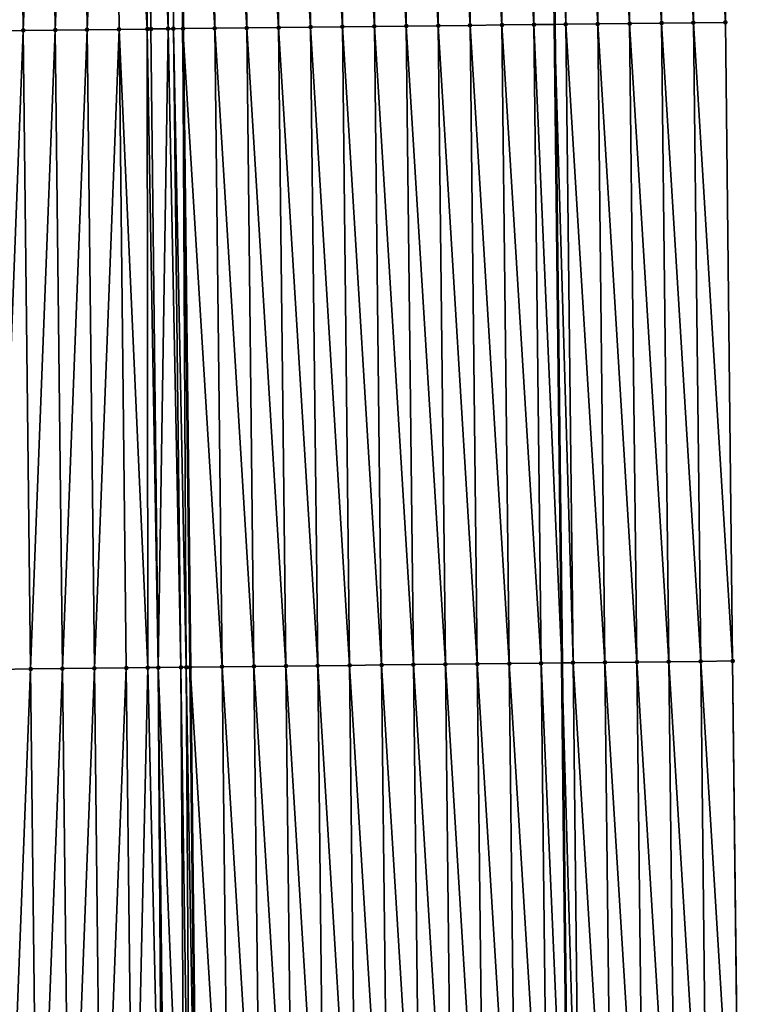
# Model space of a CAD drawing. Header units: feet. Extents: x 2007189 to 2022806, y 818621 to 837694.
# Tile 424 of 656: x 2011373 to 2011396, y 829157 to 829188. Entities that reach past the tile are written whole.
import ezdxf

# ---------------------------------------------------------------- set-up
doc = ezdxf.new("R2010")
doc.units = ezdxf.units.FT
doc.header["$MEASUREMENT"] = 0
for name, color, linetype, lineweight in [('EP_Travel Lane', 172, 'Continuous', 53), ('Road Shots', 141, 'Continuous', 100), ('Road X-Section', 40, 'Continuous', 13), ('STRIPING', 60, 'Continuous', 53)]:
    doc.layers.add(name, color=color, linetype=linetype, lineweight=lineweight)
doc.layers.add('I-77-MM17-21_SB-Surface-Border', color=7, linetype='Continuous')
doc.layers.add('I-77-MM17-21_SB-Surface-TIN', color=7, linetype='Continuous')

msp = doc.modelspace()

# ---------------------------------------------------------------- linework, layer by layer
at = {"layer": 'EP_Travel Lane'}
msp.add_polyline3d([(2011385.86308872, 829507.3101965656, 319.9160782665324), (2011386.033807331, 829487.3112186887, 319.8054262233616), (2011386.204525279, 829467.3123183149, 319.6819733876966), (2011386.375243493, 829447.3133869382, 319.5636536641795), (2011386.596059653, 829427.3327531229, 319.4344477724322), (2011386.823191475, 829407.3343709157, 319.3194434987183), (2011387.050322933, 829387.3360208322, 319.1988913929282), (2011387.277454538, 829367.3376577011, 319.0805946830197), (2011387.504585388, 829347.339361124, 318.9508597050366), (2011387.731716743, 829327.3410201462, 318.8287411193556), (2011387.958849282, 829307.3425748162, 318.7245848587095), (2011388.185980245, 829287.3442682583, 318.5965559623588), (2011388.413111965, 829267.3458950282, 318.4799965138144), (2011388.640244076, 829247.3474874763, 318.3693413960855), (2011388.866874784, 829227.3558490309, 318.2574509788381), (2011389.093531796, 829207.3574781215, 318.1399491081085), (2011389.320189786, 829187.359020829, 318.0367178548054), (2011389.54684707, 829167.360625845, 317.9232186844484), (2011389.773503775, 829147.3622819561, 317.8012910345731), (2011390.000159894, 829127.3639897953, 317.6708094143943), (2011390.22681721, 829107.3655919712, 317.5577578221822), (2011390.453472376, 829087.367383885, 317.4134179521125), (2011390.680128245, 829067.3691138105, 317.2793139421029)], dxfattribs=at)
at = {"layer": 'I-77-MM17-21_SB-Surface-Border', "color": 3, "linetype": 'Continuous', "lineweight": -3}
msp.add_polyline3d([(2011390.258485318, 829507.3529218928, 319.7774267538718), (2011391.449008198, 829487.3640178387, 319.6080889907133), (2011391.63957944, 829467.3652740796, 319.4900022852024), (2011392.830102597, 829447.3763409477, 319.3254601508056), (2011393.043861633, 829427.4040267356, 319.198285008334), (2011393.260665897, 829407.4054809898, 319.0921575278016), (2011392.477531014, 829387.3959016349, 319.0192415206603), (2011392.694334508, 829367.3974268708, 318.9008873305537), (2011392.9111378, 829347.3989708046, 318.7793318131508), (2011393.127941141, 829327.4005102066, 318.6585254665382), (2011393.344744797, 829307.4020204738, 318.5427462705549), (2011393.561547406, 829287.4036274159, 318.410336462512), (2011393.778350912, 829267.4051515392, 318.2921736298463), (2011392.995216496, 829247.3955291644, 318.2266741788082), (2011394.220631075, 829227.4176077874, 318.0792442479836), (2011394.447288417, 829207.4192134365, 317.9656011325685), (2011394.673946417, 829187.420760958, 317.8615759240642), (2011394.900603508, 829167.4223886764, 317.7443360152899), (2011395.127259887, 829147.4240791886, 317.6167378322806), (2011395.353916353, 829127.4257620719, 317.4903688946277), (2011395.580572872, 829107.4274402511, 317.3647759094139), (2011394.807296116, 829087.417564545, 317.2756272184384), (2011395.033951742, 829067.4193215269, 317.1370634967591)], dxfattribs=at)
at = {"layer": 'I-77-MM17-21_SB-Surface-TIN', "color": 128, "linetype": 'Continuous', "lineweight": -3}
for points in [[(2011387.674410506, 829187.3401465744, 318.0732295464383), (2011387.447752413, 829207.3386071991, 318.1759110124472), (2011386.447817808, 829207.3271706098, 318.1929916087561)], [(2011388.674344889, 829187.3516028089, 318.0529082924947), (2011388.447686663, 829207.3500752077, 318.1536475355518), (2011387.447752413, 829207.3386071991, 318.1759110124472)], [(2011387.674410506, 829187.3401465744, 318.0732295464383), (2011388.674344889, 829187.3516028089, 318.0529082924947), (2011387.447752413, 829207.3386071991, 318.1759110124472)], [(2011388.447686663, 829207.3500752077, 318.1536475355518), (2011389.320189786, 829187.359020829, 318.0367178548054), (2011389.093531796, 829207.3574781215, 318.1399491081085)], [(2011388.674344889, 829187.3516028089, 318.0529082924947), (2011389.320189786, 829187.359020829, 318.0367178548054), (2011388.447686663, 829207.3500752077, 318.1536475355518)], [(2011389.674278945, 829187.3630878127, 318.02784132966), (2011389.447620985, 829207.3615368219, 318.1324388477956), (2011389.093531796, 829207.3574781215, 318.1399491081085)], [(2011389.674278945, 829187.3630878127, 318.02784132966), (2011389.093531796, 829207.3574781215, 318.1399491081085), (2011389.320189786, 829187.359020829, 318.0367178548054)], [(2011390.674211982, 829187.3746628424, 317.9879238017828), (2011390.447555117, 829207.3730151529, 318.1084725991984), (2011389.447620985, 829207.3615368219, 318.1324388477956)], [(2011389.674278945, 829187.3630878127, 318.02784132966), (2011390.674211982, 829187.3746628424, 317.9879238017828), (2011389.447620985, 829207.3615368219, 318.1324388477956)], [(2011391.674146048, 829187.3861469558, 317.963003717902), (2011391.447488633, 829207.3845478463, 318.0755388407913), (2011390.447555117, 829207.3730151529, 318.1084725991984)], [(2011390.674211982, 829187.3746628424, 317.9879238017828), (2011391.674146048, 829187.3861469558, 317.963003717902), (2011390.447555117, 829207.3730151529, 318.1084725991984)], [(2011392.674079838, 829187.3976555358, 317.9340476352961), (2011392.447422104, 829207.3960845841, 318.0419378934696), (2011391.447488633, 829207.3845478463, 318.0755388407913)], [(2011391.674146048, 829187.3861469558, 317.963003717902), (2011392.674079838, 829187.3976555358, 317.9340476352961), (2011391.447488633, 829207.3845478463, 318.0755388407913)], [(2011393.67401297, 829187.4092221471, 317.8955188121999), (2011393.447355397, 829207.4076369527, 318.0057585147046), (2011392.447422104, 829207.3960845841, 318.0419378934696)], [(2011392.674079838, 829187.3976555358, 317.9340476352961), (2011393.67401297, 829187.4092221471, 317.8955188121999), (2011392.447422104, 829207.3960845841, 318.0419378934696)], [(2011394.673946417, 829187.420760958, 317.8615759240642), (2011394.447288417, 829207.4192134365, 317.9656011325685), (2011393.447355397, 829207.4076369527, 318.0057585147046)], [(2011393.67401297, 829187.4092221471, 317.8955188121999), (2011394.673946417, 829187.420760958, 317.8615759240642), (2011393.447355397, 829207.4076369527, 318.0057585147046)], [(2011371.675438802, 829187.1587508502, 318.0842843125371), (2011372.675375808, 829187.169975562, 318.1021546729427), (2011372.448718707, 829207.1683487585, 318.2192582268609)], [(2011372.675375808, 829187.169975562, 318.1021546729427), (2011373.448655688, 829207.1795757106, 318.2367590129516), (2011372.448718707, 829207.1683487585, 318.2192582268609)], [(2011372.675375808, 829187.169975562, 318.1021546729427), (2011373.675312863, 829187.181196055, 318.1207209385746), (2011373.448655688, 829207.1795757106, 318.2367590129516)], [(2011373.675312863, 829187.181196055, 318.1207209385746), (2011374.448592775, 829207.1907934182, 318.2557847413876), (2011373.448655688, 829207.1795757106, 318.2367590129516)], [(2011373.675312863, 829187.181196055, 318.1207209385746), (2011374.675249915, 829187.1924167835, 318.1392483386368), (2011374.448592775, 829207.1907934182, 318.2557847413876)], [(2011374.675249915, 829187.1924167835, 318.1392483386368), (2011375.448529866, 829207.2020106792, 318.274884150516), (2011374.448592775, 829207.1907934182, 318.2557847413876)], [(2011374.675249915, 829187.1924167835, 318.1392483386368), (2011375.67518696, 829187.2036381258, 318.157674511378), (2011375.448529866, 829207.2020106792, 318.274884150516)], [(2011376.561610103, 829187.2135974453, 318.1720568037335), (2011376.448466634, 829207.2132564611, 318.2892788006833), (2011375.448529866, 829207.2020106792, 318.274884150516)], [(2011375.67518696, 829187.2036381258, 318.157674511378), (2011376.561610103, 829187.2135974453, 318.1720568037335), (2011375.448529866, 829207.2020106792, 318.274884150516)], [(2011376.675123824, 829187.2148754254, 318.1734683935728), (2011376.47697721, 829207.2135775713, 318.2896123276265), (2011376.448466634, 829207.2132564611, 318.2892788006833)], [(2011376.561610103, 829187.2135974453, 318.1720568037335), (2011376.675123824, 829187.2148754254, 318.1734683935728), (2011376.448466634, 829207.2132564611, 318.2892788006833)], [(2011377.210806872, 829187.2209228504, 318.1774078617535), (2011377.235405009, 829207.222145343, 318.294243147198), (2011376.47697721, 829207.2135775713, 318.2896123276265)], [(2011376.675123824, 829187.2148754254, 318.1734683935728), (2011377.210806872, 829187.2209228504, 318.1774078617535), (2011376.47697721, 829207.2135775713, 318.2896123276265)], [(2011377.210806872, 829187.2209228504, 318.1774078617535), (2011377.377939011, 829187.2228156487, 318.177645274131), (2011377.235405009, 829207.222145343, 318.294243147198)], [(2011377.235405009, 829207.222145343, 318.294243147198), (2011377.675052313, 829187.226187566, 318.1769025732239), (2011377.372919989, 829207.223703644, 318.2942864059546)], [(2011377.377939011, 829187.2228156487, 318.177645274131), (2011377.675052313, 829187.226187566, 318.1769025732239), (2011377.235405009, 829207.222145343, 318.294243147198)], [(2011377.372919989, 829207.223703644, 318.2942864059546), (2011377.675052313, 829187.226187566, 318.1769025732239), (2011377.448395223, 829207.2245597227, 318.2941776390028)], [(2011378.674994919, 829187.2375823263, 318.1667360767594), (2011378.448337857, 829207.2359520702, 318.2844091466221), (2011377.448395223, 829207.2245597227, 318.2941776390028)], [(2011378.674994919, 829187.2375823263, 318.1667360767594), (2011377.448395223, 829207.2245597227, 318.2941776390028), (2011377.675052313, 829187.226187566, 318.1769025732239)], [(2011379.674929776, 829187.2489967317, 318.153314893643), (2011379.448272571, 829207.247379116, 318.2689027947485), (2011378.448337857, 829207.2359520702, 318.2844091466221)], [(2011378.674994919, 829187.2375823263, 318.1667360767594), (2011379.674929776, 829187.2489967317, 318.153314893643), (2011378.448337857, 829207.2359520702, 318.2844091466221)], [(2011380.674864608, 829187.2604133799, 318.1395237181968), (2011380.448207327, 829207.258802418, 318.254014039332), (2011379.448272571, 829207.247379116, 318.2689027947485)], [(2011379.674929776, 829187.2489967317, 318.153314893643), (2011380.674864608, 829187.2604133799, 318.1395237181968), (2011379.448272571, 829207.247379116, 318.2689027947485)], [(2011381.674799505, 829187.2718242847, 318.1266799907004), (2011381.448142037, 829207.2702297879, 318.238454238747), (2011380.448207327, 829207.258802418, 318.254014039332)], [(2011380.674864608, 829187.2604133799, 318.1395237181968), (2011381.674799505, 829187.2718242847, 318.1266799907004), (2011380.448207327, 829207.258802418, 318.254014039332)], [(2011382.674734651, 829187.2832131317, 318.1174748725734), (2011382.448077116, 829207.2816245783, 318.2282687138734), (2011381.448142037, 829207.2702297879, 318.238454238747)], [(2011381.674799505, 829187.2718242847, 318.1266799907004), (2011382.674734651, 829187.2832131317, 318.1174748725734), (2011381.448142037, 829207.2702297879, 318.238454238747)], [(2011383.674669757, 829187.2946055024, 318.1076884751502), (2011383.448012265, 829207.2930132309, 318.2190956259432), (2011382.448077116, 829207.2816245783, 318.2282687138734)], [(2011382.674734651, 829187.2832131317, 318.1174748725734), (2011383.674669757, 829187.2946055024, 318.1076884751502), (2011382.448077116, 829207.2816245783, 318.2282687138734)], [(2011384.674605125, 829187.3059748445, 318.1017008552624), (2011384.447947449, 829207.3043987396, 318.2104412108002), (2011383.448012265, 829207.2930132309, 318.2190956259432)], [(2011383.674669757, 829187.2946055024, 318.1076884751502), (2011384.674605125, 829187.3059748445, 318.1017008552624), (2011383.448012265, 829207.2930132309, 318.2190956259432)], [(2011385.674540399, 829187.3173524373, 318.0943522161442), (2011385.447882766, 829207.3157725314, 318.2037195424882), (2011384.447947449, 829207.3043987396, 318.2104412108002)], [(2011384.674605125, 829187.3059748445, 318.1017008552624), (2011385.674540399, 829187.3173524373, 318.0943522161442), (2011384.447947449, 829207.3043987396, 318.2104412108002)], [(2011386.674475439, 829187.3287506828, 318.083596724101), (2011386.447817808, 829207.3271706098, 318.1929916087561), (2011385.447882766, 829207.3157725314, 318.2037195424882)], [(2011385.674540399, 829187.3173524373, 318.0943522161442), (2011386.674475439, 829187.3287506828, 318.083596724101), (2011385.447882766, 829207.3157725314, 318.2037195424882)], [(2011386.674475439, 829187.3287506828, 318.083596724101), (2011387.674410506, 829187.3401465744, 318.0732295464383), (2011386.447817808, 829207.3271706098, 318.1929916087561)], [(2011383.901327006, 829167.2962193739, 317.9927243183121), (2011383.674669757, 829187.2946055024, 318.1076884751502), (2011382.674734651, 829187.2832131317, 318.1174748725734)], [(2011384.901262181, 829167.3076056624, 317.9839420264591), (2011384.674605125, 829187.3059748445, 318.1017008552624), (2011383.674669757, 829187.2946055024, 318.1076884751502)], [(2011383.901327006, 829167.2962193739, 317.9927243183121), (2011384.901262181, 829167.3076056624, 317.9839420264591), (2011383.674669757, 829187.2946055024, 318.1076884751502)], [(2011385.901197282, 829167.3189984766, 317.9740832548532), (2011385.674540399, 829187.3173524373, 318.0943522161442), (2011384.674605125, 829187.3059748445, 318.1017008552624)], [(2011384.901262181, 829167.3076056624, 317.9839420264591), (2011385.901197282, 829167.3189984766, 317.9740832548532), (2011384.674605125, 829187.3059748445, 318.1017008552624)], [(2011386.901132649, 829167.3303679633, 317.9680725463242), (2011386.674475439, 829187.3287506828, 318.083596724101), (2011385.674540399, 829187.3173524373, 318.0943522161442)], [(2011385.901197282, 829167.3189984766, 317.9740832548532), (2011386.901132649, 829167.3303679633, 317.9680725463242), (2011385.674540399, 829187.3173524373, 318.0943522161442)], [(2011387.901067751, 829167.3417606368, 317.9582369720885), (2011387.674410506, 829187.3401465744, 318.0732295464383), (2011386.674475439, 829187.3287506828, 318.083596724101)], [(2011386.901132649, 829167.3303679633, 317.9680725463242), (2011387.901067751, 829167.3417606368, 317.9582369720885), (2011386.674475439, 829187.3287506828, 318.083596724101)], [(2011388.901002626, 829167.3531735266, 317.9450665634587), (2011388.674344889, 829187.3516028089, 318.0529082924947), (2011387.674410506, 829187.3401465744, 318.0732295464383)], [(2011387.901067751, 829167.3417606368, 317.9582369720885), (2011388.901002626, 829167.3531735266, 317.9450665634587), (2011387.674410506, 829187.3401465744, 318.0732295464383)], [(2011388.674344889, 829187.3516028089, 318.0529082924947), (2011389.54684707, 829167.360625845, 317.9232186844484), (2011389.320189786, 829187.359020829, 318.0367178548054)], [(2011388.901002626, 829167.3531735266, 317.9450665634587), (2011389.54684707, 829167.360625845, 317.9232186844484), (2011388.674344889, 829187.3516028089, 318.0529082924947)], [(2011389.900936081, 829167.3647116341, 317.9112404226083), (2011389.674278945, 829187.3630878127, 318.02784132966), (2011389.320189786, 829187.359020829, 318.0367178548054)], [(2011389.900936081, 829167.3647116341, 317.9112404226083), (2011389.320189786, 829187.359020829, 318.0367178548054), (2011389.54684707, 829167.360625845, 317.9232186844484)], [(2011390.900869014, 829167.3762957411, 317.8698263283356), (2011390.674211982, 829187.3746628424, 317.9879238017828), (2011389.674278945, 829187.3630878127, 318.02784132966)], [(2011389.900936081, 829167.3647116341, 317.9112404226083), (2011390.900869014, 829167.3762957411, 317.8698263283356), (2011389.674278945, 829187.3630878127, 318.02784132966)], [(2011391.900803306, 829167.387760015, 317.8481796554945), (2011391.674146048, 829187.3861469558, 317.963003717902), (2011390.674211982, 829187.3746628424, 317.9879238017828)], [(2011390.900869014, 829167.3762957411, 317.8698263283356), (2011391.900803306, 829167.387760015, 317.8481796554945), (2011390.674211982, 829187.3746628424, 317.9879238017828)], [(2011392.900737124, 829167.3992660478, 317.8196445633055), (2011392.674079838, 829187.3976555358, 317.9340476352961), (2011391.674146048, 829187.3861469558, 317.963003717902)], [(2011391.900803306, 829167.387760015, 317.8481796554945), (2011392.900737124, 829167.3992660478, 317.8196445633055), (2011391.674146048, 829187.3861469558, 317.963003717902)], [(2011393.900670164, 829167.4108408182, 317.7797705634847), (2011393.67401297, 829187.4092221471, 317.8955188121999), (2011392.674079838, 829187.3976555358, 317.9340476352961)], [(2011392.900737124, 829167.3992660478, 317.8196445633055), (2011393.900670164, 829167.4108408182, 317.7797705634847), (2011392.674079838, 829187.3976555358, 317.9340476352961)], [(2011394.900603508, 829167.4223886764, 317.7443360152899), (2011394.673946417, 829187.420760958, 317.8615759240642), (2011393.67401297, 829187.4092221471, 317.8955188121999)], [(2011393.900670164, 829167.4108408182, 317.7797705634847), (2011394.900603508, 829167.4223886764, 317.7443360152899), (2011393.67401297, 829187.4092221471, 317.8955188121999)], [(2011371.902096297, 829167.160342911, 317.9729088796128), (2011372.675375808, 829187.169975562, 318.1021546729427), (2011371.675438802, 829187.1587508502, 318.0842843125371)], [(2011371.902096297, 829167.160342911, 317.9729088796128), (2011372.902033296, 829167.1715682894, 317.9906700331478), (2011372.675375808, 829187.169975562, 318.1021546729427)], [(2011372.902033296, 829167.1715682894, 317.9906700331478), (2011373.675312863, 829187.181196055, 318.1207209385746), (2011372.675375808, 829187.169975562, 318.1021546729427)], [(2011372.902033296, 829167.1715682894, 317.9906700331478), (2011373.901970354, 829167.1827885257, 318.0092794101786), (2011373.675312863, 829187.181196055, 318.1207209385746)], [(2011373.901970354, 829167.1827885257, 318.0092794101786), (2011374.675249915, 829187.1924167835, 318.1392483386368), (2011373.675312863, 829187.181196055, 318.1207209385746)], [(2011373.901970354, 829167.1827885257, 318.0092794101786), (2011374.901907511, 829167.193999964, 318.0293400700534), (2011374.675249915, 829187.1924167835, 318.1392483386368)], [(2011374.901907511, 829167.193999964, 318.0293400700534), (2011375.67518696, 829187.2036381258, 318.157674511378), (2011374.675249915, 829187.1924167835, 318.1392483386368)], [(2011374.901907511, 829167.193999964, 318.0293400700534), (2011375.90184471, 829167.2052077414, 318.0500046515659), (2011375.67518696, 829187.2036381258, 318.157674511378)], [(2011376.576321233, 829167.2127766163, 318.0624559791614), (2011376.561610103, 829187.2135974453, 318.1720568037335), (2011375.67518696, 829187.2036381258, 318.157674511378)], [(2011375.90184471, 829167.2052077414, 318.0500046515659), (2011376.576321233, 829167.2127766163, 318.0624559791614), (2011375.67518696, 829187.2036381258, 318.157674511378)], [(2011376.901781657, 829167.2164376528, 318.0670180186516), (2011376.675123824, 829187.2148754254, 318.1734683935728), (2011376.561610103, 829187.2135974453, 318.1720568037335)], [(2011376.576321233, 829167.2127766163, 318.0624559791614), (2011376.901781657, 829167.2164376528, 318.0670180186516), (2011376.561610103, 829187.2135974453, 318.1720568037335)], [(2011376.901781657, 829167.2164376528, 318.0670180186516), (2011377.210806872, 829187.2209228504, 318.1774078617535), (2011376.675123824, 829187.2148754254, 318.1734683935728)], [(2011376.901781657, 829167.2164376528, 318.0670180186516), (2011377.615588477, 829167.2244973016, 318.0720450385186), (2011377.210806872, 829187.2209228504, 318.1774078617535)], [(2011377.615588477, 829167.2244973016, 318.0720450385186), (2011377.377939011, 829187.2228156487, 318.177645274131), (2011377.210806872, 829187.2209228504, 318.1774078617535)], [(2011377.780054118, 829167.2263602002, 318.0722294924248), (2011377.675052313, 829187.226187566, 318.1769025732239), (2011377.377939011, 829187.2228156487, 318.177645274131)], [(2011377.615588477, 829167.2244973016, 318.0720450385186), (2011377.780054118, 829167.2263602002, 318.0722294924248), (2011377.377939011, 829187.2228156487, 318.177645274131)], [(2011378.901652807, 829167.2391397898, 318.0610730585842), (2011378.674994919, 829187.2375823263, 318.1667360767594), (2011377.675052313, 829187.226187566, 318.1769025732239)], [(2011378.901652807, 829167.2391397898, 318.0610730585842), (2011377.675052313, 829187.226187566, 318.1769025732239), (2011377.901710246, 829167.2277410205, 318.0719001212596)], [(2011377.780054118, 829167.2263602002, 318.0722294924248), (2011377.901710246, 829167.2277410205, 318.0719001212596), (2011377.675052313, 829187.226187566, 318.1769025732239)], [(2011379.901587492, 829167.2505693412, 318.045154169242), (2011379.674929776, 829187.2489967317, 318.153314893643), (2011378.674994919, 829187.2375823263, 318.1667360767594)], [(2011378.901652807, 829167.2391397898, 318.0610730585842), (2011379.901587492, 829167.2505693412, 318.045154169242), (2011378.674994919, 829187.2375823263, 318.1667360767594)], [(2011380.90152209, 829167.2620066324, 318.0279585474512), (2011380.674864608, 829187.2604133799, 318.1395237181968), (2011379.674929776, 829187.2489967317, 318.153314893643)], [(2011379.901587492, 829167.2505693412, 318.045154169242), (2011380.90152209, 829167.2620066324, 318.0279585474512), (2011379.674929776, 829187.2489967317, 318.153314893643)], [(2011381.901456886, 829167.273426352, 318.0136615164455), (2011381.674799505, 829187.2718242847, 318.1266799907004), (2011380.674864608, 829187.2604133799, 318.1395237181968)], [(2011380.90152209, 829167.2620066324, 318.0279585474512), (2011381.901456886, 829167.273426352, 318.0136615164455), (2011380.674864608, 829187.2604133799, 318.1395237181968)], [(2011382.901392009, 829167.2848172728, 318.0041150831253), (2011382.674734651, 829187.2832131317, 318.1174748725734), (2011381.674799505, 829187.2718242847, 318.1266799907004)], [(2011381.901456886, 829167.273426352, 318.0136615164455), (2011382.901392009, 829167.2848172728, 318.0041150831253), (2011381.674799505, 829187.2718242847, 318.1266799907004)], [(2011382.901392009, 829167.2848172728, 318.0041150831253), (2011383.901327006, 829167.2962193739, 317.9927243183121), (2011382.674734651, 829187.2832131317, 318.1174748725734)], [(2011380.128243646, 829147.2522797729, 317.9142586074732), (2011379.901587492, 829167.2505693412, 318.045154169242), (2011378.901652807, 829167.2391397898, 318.0610730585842)], [(2011381.128178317, 829147.2637105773, 317.8981337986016), (2011380.90152209, 829167.2620066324, 318.0279585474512), (2011379.901587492, 829167.2505693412, 318.045154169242)], [(2011380.128243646, 829147.2522797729, 317.9142586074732), (2011381.128178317, 829147.2637105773, 317.8981337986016), (2011379.901587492, 829167.2505693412, 318.045154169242)], [(2011382.1281134, 829147.275105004, 317.8880097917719), (2011381.901456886, 829167.273426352, 318.0136615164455), (2011380.90152209, 829167.2620066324, 318.0279585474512)], [(2011381.128178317, 829147.2637105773, 317.8981337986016), (2011382.1281134, 829147.275105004, 317.8880097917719), (2011380.90152209, 829167.2620066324, 318.0279585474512)], [(2011383.128048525, 829147.2864957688, 317.8784898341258), (2011382.901392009, 829167.2848172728, 318.0041150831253), (2011381.901456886, 829167.273426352, 318.0136615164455)], [(2011382.1281134, 829147.275105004, 317.8880097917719), (2011383.128048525, 829147.2864957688, 317.8784898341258), (2011381.901456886, 829167.273426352, 318.0136615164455)], [(2011384.127983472, 829147.2979022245, 317.8663815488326), (2011383.901327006, 829167.2962193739, 317.9927243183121), (2011382.901392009, 829167.2848172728, 318.0041150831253)], [(2011383.128048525, 829147.2864957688, 317.8784898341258), (2011384.127983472, 829147.2979022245, 317.8663815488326), (2011382.901392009, 829167.2848172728, 318.0041150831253)], [(2011385.127918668, 829147.3092866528, 317.8579068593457), (2011384.901262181, 829167.3076056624, 317.9839420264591), (2011383.901327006, 829167.2962193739, 317.9927243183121)], [(2011384.127983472, 829147.2979022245, 317.8663815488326), (2011385.127918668, 829147.3092866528, 317.8579068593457), (2011383.901327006, 829167.2962193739, 317.9927243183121)], [(2011386.127853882, 829147.3206695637, 317.8496824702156), (2011385.901197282, 829167.3189984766, 317.9740832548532), (2011384.901262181, 829167.3076056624, 317.9839420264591)], [(2011385.127918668, 829147.3092866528, 317.8579068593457), (2011386.127853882, 829147.3206695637, 317.8496824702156), (2011384.901262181, 829167.3076056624, 317.9839420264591)], [(2011387.127789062, 829147.3320554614, 317.8409654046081), (2011386.901132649, 829167.3303679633, 317.9680725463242), (2011385.901197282, 829167.3189984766, 317.9740832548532)], [(2011386.127853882, 829147.3206695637, 317.8496824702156), (2011387.127789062, 829147.3320554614, 317.8409654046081), (2011385.901197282, 829167.3189984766, 317.9740832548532)], [(2011388.127724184, 829147.3434465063, 317.831399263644), (2011387.901067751, 829167.3417606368, 317.9582369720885), (2011386.901132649, 829167.3303679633, 317.9680725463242)], [(2011387.127789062, 829147.3320554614, 317.8409654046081), (2011388.127724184, 829147.3434465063, 317.831399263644), (2011386.901132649, 829167.3303679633, 317.9680725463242)], [(2011389.127658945, 829147.3548693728, 317.816583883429), (2011388.901002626, 829167.3531735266, 317.9450665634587), (2011387.901067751, 829167.3417606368, 317.9582369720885)], [(2011388.127724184, 829147.3434465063, 317.831399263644), (2011389.127658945, 829147.3548693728, 317.816583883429), (2011387.901067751, 829167.3417606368, 317.9582369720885)], [(2011388.901002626, 829167.3531735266, 317.9450665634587), (2011389.773503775, 829147.3622819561, 317.8012910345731), (2011389.54684707, 829167.360625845, 317.9232186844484)], [(2011389.127658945, 829147.3548693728, 317.816583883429), (2011389.773503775, 829147.3622819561, 317.8012910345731), (2011388.901002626, 829167.3531735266, 317.9450665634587)], [(2011390.127593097, 829147.3663459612, 317.7929066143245), (2011389.900936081, 829167.3647116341, 317.9112404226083), (2011389.54684707, 829167.360625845, 317.9232186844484)], [(2011390.127593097, 829147.3663459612, 317.7929066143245), (2011389.54684707, 829167.360625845, 317.9232186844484), (2011389.773503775, 829147.3622819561, 317.8012910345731)], [(2011391.1275267, 829147.3778709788, 317.761240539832), (2011390.900869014, 829167.3762957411, 317.8698263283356), (2011389.900936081, 829167.3647116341, 317.9112404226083)], [(2011390.127593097, 829147.3663459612, 317.7929066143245), (2011391.1275267, 829147.3778709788, 317.761240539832), (2011389.900936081, 829167.3647116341, 317.9112404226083)], [(2011392.127460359, 829147.3893911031, 317.7303816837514), (2011391.900803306, 829167.387760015, 317.8481796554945), (2011390.900869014, 829167.3762957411, 317.8698263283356)], [(2011391.1275267, 829147.3778709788, 317.761240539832), (2011392.127460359, 829147.3893911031, 317.7303816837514), (2011390.900869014, 829167.3762957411, 317.8698263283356)], [(2011393.127393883, 829147.4009230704, 317.6975692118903), (2011392.900737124, 829167.3992660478, 317.8196445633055), (2011391.900803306, 829167.387760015, 317.8481796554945)], [(2011392.127460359, 829147.3893911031, 317.7303816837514), (2011393.127393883, 829147.4009230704, 317.6975692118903), (2011391.900803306, 829167.387760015, 317.8481796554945)], [(2011394.127326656, 829147.4125213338, 317.653820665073), (2011393.900670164, 829167.4108408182, 317.7797705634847), (2011392.900737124, 829167.3992660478, 317.8196445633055)], [(2011393.127393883, 829147.4009230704, 317.6975692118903), (2011394.127326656, 829147.4125213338, 317.653820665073), (2011392.900737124, 829167.3992660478, 317.8196445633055)], [(2011395.127259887, 829147.4240791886, 317.6167378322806), (2011394.900603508, 829167.4223886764, 317.7443360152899), (2011393.900670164, 829167.4108408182, 317.7797705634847)], [(2011394.127326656, 829147.4125213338, 317.653820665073), (2011395.127259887, 829147.4240791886, 317.6167378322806), (2011393.900670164, 829167.4108408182, 317.7797705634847)], [(2011372.128752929, 829147.162011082, 317.8489783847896), (2011372.902033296, 829167.1715682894, 317.9906700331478), (2011371.902096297, 829167.160342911, 317.9729088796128)], [(2011372.128752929, 829147.162011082, 317.8489783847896), (2011373.128689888, 829147.1732400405, 317.8661497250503), (2011372.902033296, 829167.1715682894, 317.9906700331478)], [(2011373.128689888, 829147.1732400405, 317.8661497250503), (2011373.901970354, 829167.1827885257, 318.0092794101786), (2011372.902033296, 829167.1715682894, 317.9906700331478)], [(2011373.128689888, 829147.1732400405, 317.8661497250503), (2011374.128626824, 829147.184471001, 317.8829908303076), (2011373.901970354, 829167.1827885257, 318.0092794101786)], [(2011374.128626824, 829147.184471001, 317.8829908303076), (2011374.901907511, 829167.193999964, 318.0293400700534), (2011373.901970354, 829167.1827885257, 318.0092794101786)], [(2011374.128626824, 829147.184471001, 317.8829908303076), (2011375.128563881, 829147.1956913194, 317.9015874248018), (2011374.901907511, 829167.193999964, 318.0293400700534)], [(2011375.128563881, 829147.1956913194, 317.9015874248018), (2011375.90184471, 829167.2052077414, 318.0500046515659), (2011374.901907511, 829167.193999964, 318.0293400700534)], [(2011375.128563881, 829147.1956913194, 317.9015874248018), (2011376.128501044, 829147.2069022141, 317.9217385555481), (2011375.90184471, 829167.2052077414, 318.0500046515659)], [(2011376.128501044, 829147.2069022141, 317.9217385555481), (2011376.576321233, 829167.2127766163, 318.0624559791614), (2011375.90184471, 829167.2052077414, 318.0500046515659)], [(2011376.128501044, 829147.2069022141, 317.9217385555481), (2011377.038468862, 829147.2171153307, 317.9382750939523), (2011376.576321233, 829167.2127766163, 318.0624559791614)], [(2011377.038468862, 829147.2171153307, 317.9382750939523), (2011376.901781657, 829167.2164376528, 318.0670180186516), (2011376.576321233, 829167.2127766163, 318.0624559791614)], [(2011377.738519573, 829147.2250112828, 317.9445871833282), (2011377.615588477, 829167.2244973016, 318.0720450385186), (2011376.901781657, 829167.2164376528, 318.0670180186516)], [(2011377.038468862, 829147.2171153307, 317.9382750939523), (2011377.128438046, 829147.2181273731, 317.9395366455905), (2011376.901781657, 829167.2164376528, 318.0670180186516)], [(2011377.128438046, 829147.2181273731, 317.9395366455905), (2011377.738519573, 829147.2250112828, 317.9445871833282), (2011376.901781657, 829167.2164376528, 318.0670180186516)], [(2011377.901747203, 829147.2268596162, 317.9448598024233), (2011377.780054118, 829167.2263602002, 318.0722294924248), (2011377.615588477, 829167.2244973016, 318.0720450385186)], [(2011377.738519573, 829147.2250112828, 317.9445871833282), (2011377.901747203, 829147.2268596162, 317.9448598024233), (2011377.615588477, 829167.2244973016, 318.0720450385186)], [(2011377.780054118, 829167.2263602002, 318.0722294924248), (2011378.128366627, 829147.2294313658, 317.9443163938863), (2011377.901710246, 829167.2277410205, 318.0719001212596)], [(2011377.901747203, 829147.2268596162, 317.9448598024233), (2011378.128366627, 829147.2294313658, 317.9443163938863), (2011377.780054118, 829167.2263602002, 318.0722294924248)], [(2011379.128309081, 829147.2408395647, 317.9319346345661), (2011378.901652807, 829167.2391397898, 318.0610730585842), (2011377.901710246, 829167.2277410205, 318.0719001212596)], [(2011379.128309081, 829147.2408395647, 317.9319346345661), (2011377.901710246, 829167.2277410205, 318.0719001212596), (2011378.128366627, 829147.2294313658, 317.9443163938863)], [(2011379.128309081, 829147.2408395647, 317.9319346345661), (2011380.128243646, 829147.2522797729, 317.9142586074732), (2011378.901652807, 829167.2391397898, 318.0610730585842)]]:
    msp.add_3dface(points, dxfattribs=at)
at = {"layer": 'Road Shots', "lineweight": 100}
for p in [(2011383.674669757, 829187.2946055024, 318.1076884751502), (2011384.674605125, 829187.3059748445, 318.1017008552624), (2011385.674540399, 829187.3173524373, 318.0943522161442), (2011386.674475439, 829187.3287506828, 318.083596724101), (2011387.674410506, 829187.3401465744, 318.0732295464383), (2011388.674344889, 829187.3516028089, 318.0529082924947), (2011389.674278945, 829187.3630878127, 318.02784132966), (2011390.674211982, 829187.3746628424, 317.9879238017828), (2011391.674146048, 829187.3861469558, 317.963003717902), (2011392.674079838, 829187.3976555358, 317.9340476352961), (2011393.67401297, 829187.4092221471, 317.8955188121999), (2011394.673946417, 829187.420760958, 317.8615759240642), (2011372.675375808, 829187.169975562, 318.1021546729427), (2011373.675312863, 829187.181196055, 318.1207209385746), (2011374.675249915, 829187.1924167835, 318.1392483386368), (2011375.67518696, 829187.2036381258, 318.157674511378), (2011376.561610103, 829187.2135974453, 318.1720568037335), (2011376.675123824, 829187.2148754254, 318.1734683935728), (2011377.210806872, 829187.2209228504, 318.1774078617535), (2011377.377939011, 829187.2228156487, 318.177645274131), (2011377.675059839, 829187.2261876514, 318.1769025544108), (2011378.674994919, 829187.2375823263, 318.1667360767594), (2011379.674929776, 829187.2489967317, 318.153314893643), (2011380.674864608, 829187.2604133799, 318.1395237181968), (2011381.674799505, 829187.2718242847, 318.1266799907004), (2011382.674734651, 829187.2832131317, 318.1174748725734), (2011379.901587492, 829167.2505693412, 318.045154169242), (2011380.90152209, 829167.2620066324, 318.0279585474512), (2011381.901456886, 829167.273426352, 318.0136615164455), (2011382.901392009, 829167.2848172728, 318.0041150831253), (2011383.901327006, 829167.2962193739, 317.9927243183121), (2011384.901262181, 829167.3076056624, 317.9839420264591), (2011385.901197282, 829167.3189984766, 317.9740832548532), (2011386.901132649, 829167.3303679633, 317.9680725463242), (2011387.901067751, 829167.3417606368, 317.9582369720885), (2011388.901002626, 829167.3531735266, 317.9450665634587), (2011389.900936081, 829167.3647116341, 317.9112404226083), (2011390.900869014, 829167.3762957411, 317.8698263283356), (2011391.900803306, 829167.387760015, 317.8481796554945), (2011392.900737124, 829167.3992660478, 317.8196445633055), (2011393.900670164, 829167.4108408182, 317.7797705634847), (2011394.900603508, 829167.4223886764, 317.7443360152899), (2011372.902033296, 829167.1715682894, 317.9906700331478), (2011373.901970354, 829167.1827885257, 318.0092794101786), (2011374.901907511, 829167.193999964, 318.0293400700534), (2011375.90184471, 829167.2052077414, 318.0500046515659), (2011376.576321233, 829167.2127766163, 318.0624559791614), (2011376.901781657, 829167.2164376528, 318.0670180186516), (2011377.615588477, 829167.2244973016, 318.0720450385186), (2011377.780054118, 829167.2263602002, 318.0722294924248), (2011377.901717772, 829167.227741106, 318.0719001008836), (2011378.901652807, 829167.2391397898, 318.0610730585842)]:
    msp.add_point(p, dxfattribs=at)
at = {"layer": 'Road X-Section', "extrusion": (-0.01133283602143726, 0.9999174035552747, 0.006062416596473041), "elevation": 806326.0538230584, "flags": 128}
msp.add_lwpolyline([(-2020662.717911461, -4570.506865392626), (-2020661.717911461, -4570.472921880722), (-2020660.717911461, -4570.434392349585), (-2020659.717911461, -4570.405435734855), (-2020658.717911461, -4570.380515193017), (-2020657.717911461, -4570.340596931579), (-2020656.717911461, -4570.315529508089), (-2020655.717911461, -4570.295207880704), (-2020654.717911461, -4570.284840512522), (-2020653.717911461, -4570.274084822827), (-2020652.717911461, -4570.266736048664), (-2020651.717911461, -4570.260748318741), (-2020650.717911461, -4570.250961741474), (-2020649.717911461, -4570.241756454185), (-2020648.717911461, -4570.228912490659), (-2020647.717911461, -4570.215121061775), (-2020646.717911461, -4570.201699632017), (-2020645.717911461, -4570.191532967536), (-2020645.420771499, -4570.190790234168), (-2020645.253628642, -4570.191027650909), (-2020644.717911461, -4570.194967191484), (-2020644.604390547, -4570.196378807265), (-2020643.717911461, -4570.210761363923), (-2020642.717911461, -4570.22918787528), (-2020641.717911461, -4570.247715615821), (-2020640.717911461, -4570.266282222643), (-2020639.717911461, -4570.284152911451), (-2020638.717911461, -4570.302664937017), (-2020637.717911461, -4570.321036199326), (-2020636.717911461, -4570.338480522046), (-2020635.717911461, -4570.356186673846), (-2020634.717911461, -4570.376661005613), (-2020633.717911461, -4570.400331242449), (-2020632.717911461, -4570.424041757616), (-2020631.717911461, -4570.447303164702), (-2020630.717911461, -4570.467769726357), (-2020629.717911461, -4570.486227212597), (-2020628.717911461, -4570.502604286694), (-2020627.717911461, -4570.518314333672), (-2020626.717911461, -4570.533940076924), (-2020625.717911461, -4570.550194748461), (-2020624.717911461, -4570.566004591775), (-2020623.717911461, -4570.580457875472), (-2020622.717911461, -4570.595469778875), (-2020621.717911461, -4570.616479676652), (-2020620.717911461, -4570.643906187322), (-2020620.48172388, -4570.651105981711)], dxfattribs=at)
at = {"layer": 'Road X-Section', "extrusion": (-0.01133284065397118, 0.9999174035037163, 0.006062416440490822), "elevation": 806306.0444624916, "flags": 128}
msp.add_lwpolyline([(-2020662.721647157, -4570.50267437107), (-2020661.721647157, -4570.467239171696), (-2020660.721647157, -4570.427364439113), (-2020659.721647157, -4570.398828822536), (-2020658.721647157, -4570.377181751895), (-2020657.721647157, -4570.335766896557), (-2020656.721647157, -4570.301940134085), (-2020655.721647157, -4570.288769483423), (-2020654.721647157, -4570.278933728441), (-2020653.721647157, -4570.272922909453), (-2020652.721647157, -4570.263063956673), (-2020651.721647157, -4570.254281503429), (-2020650.721647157, -4570.242890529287), (-2020649.721647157, -4570.233343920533), (-2020648.721647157, -4570.219046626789), (-2020647.721647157, -4570.201850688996), (-2020646.721647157, -4570.185931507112), (-2020645.721647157, -4570.175104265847), (-2020645.599975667, -4570.174774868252), (-2020645.435499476, -4570.174959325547), (-2020644.721647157, -4570.179986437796), (-2020644.396166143, -4570.184548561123), (-2020643.721647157, -4570.197000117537), (-2020642.721647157, -4570.217665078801), (-2020641.721647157, -4570.237726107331), (-2020640.721647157, -4570.256335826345), (-2020639.721647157, -4570.274097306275), (-2020638.721647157, -4570.29242770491), (-2020637.721647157, -4570.311064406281), (-2020636.721647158, -4570.329483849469), (-2020635.721647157, -4570.345727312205), (-2020634.721647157, -4570.362323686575), (-2020633.721647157, -4570.385038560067), (-2020632.721647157, -4570.412926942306), (-2020631.721647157, -4570.440924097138), (-2020630.721647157, -4570.465519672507), (-2020629.721647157, -4570.485292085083), (-2020628.721647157, -4570.501295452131), (-2020627.721647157, -4570.515050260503), (-2020626.721647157, -4570.529060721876), (-2020625.721647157, -4570.54518114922), (-2020624.721647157, -4570.562176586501), (-2020623.721647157, -4570.579268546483), (-2020622.721647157, -4570.598342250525), (-2020621.721647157, -4570.622736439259), (-2020620.721647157, -4570.652316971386), (-2020619.721647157, -4570.684390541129), (-2020619.665023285, -4570.686245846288)], dxfattribs=at)
at = {"layer": 'STRIPING'}
msp.add_polyline3d([(2011374.259221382, 829507.1986526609, 320.0758248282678), (2011374.449791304, 829487.2000473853, 319.934918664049), (2011374.640361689, 829467.2013934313, 319.802036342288), (2011374.830933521, 829447.2025878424, 319.6941613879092), (2011375.044934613, 829427.2067917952, 319.560971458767), (2011375.26173942, 829407.2081957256, 319.4634866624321), (2011375.478543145, 829387.209699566, 319.3488114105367), (2011375.69534753, 829367.2111424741, 319.2446197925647), (2011375.912150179, 829347.2127455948, 319.1128689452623), (2011376.128952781, 829327.2143529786, 318.9803814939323), (2011376.345756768, 829307.215832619, 318.8698709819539), (2011376.562560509, 829287.217334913, 318.7554633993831), (2011376.779363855, 829267.2188737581, 318.6347680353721), (2011376.996167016, 829247.2204295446, 318.5111583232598), (2011377.221737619, 829227.2229772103, 318.4039779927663), (2011377.448395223, 829207.2245597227, 318.2941776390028), (2011377.675052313, 829187.226187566, 318.1769025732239), (2011377.901710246, 829167.2277410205, 318.0719001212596), (2011378.128366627, 829147.2294313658, 317.9443163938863), (2011378.355022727, 829127.231146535, 317.8126347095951), (2011378.581680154, 829107.2327446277, 317.7002657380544), (2011378.808335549, 829087.2345220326, 317.5583193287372), (2011379.034991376, 829067.2362612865, 317.422667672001)], dxfattribs=at)

doc.saveas('drawing.dxf')
